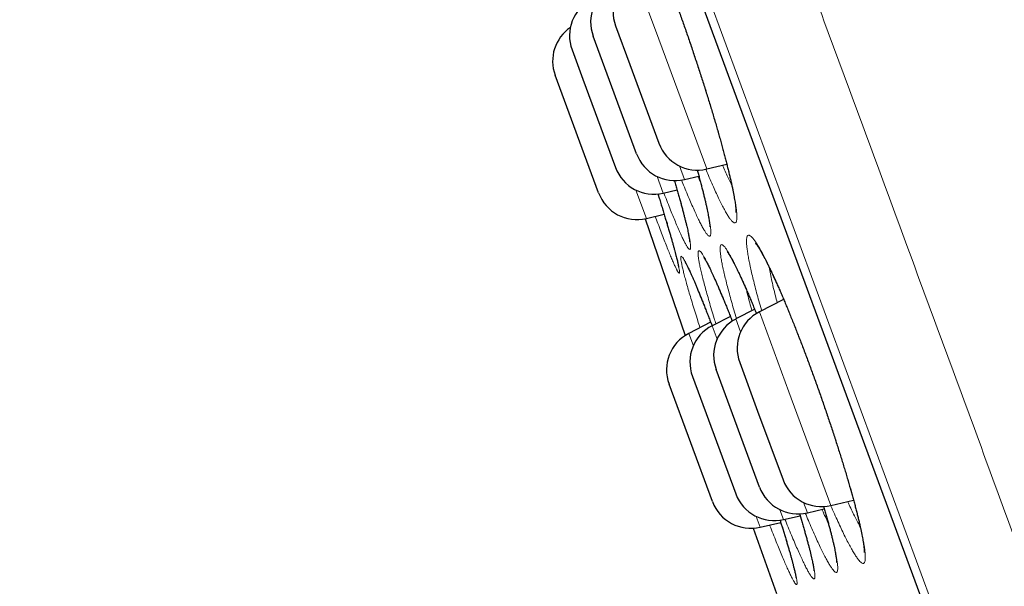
# Model space of a CAD drawing. Header units: millimetres. Extents: x 8 to 541, y 12 to 744.
# Tile 598 of 656: x 58 to 70, y 705 to 712. Entities that reach past the tile are written whole.
import ezdxf

# ---------------------------------------------------------------- set-up
doc = ezdxf.new("R2010")
doc.units = ezdxf.units.MM

msp = doc.modelspace()

# ---------------------------------------------------------------- linework, layer by layer
at = {"color": 252, "linetype": 'Continuous', "lineweight": 0}
for p, q in [((81.323, 671.742), (57.878, 735.298)), ((58.094, 734.419), (80.917, 672.551)), ((65.388, 712.787), (65.675, 712.009)), ((65.675, 712.009), (66.26, 710.423)), ((65.988, 710.295), (65.927, 710.46)), ((65.654, 710.332), (65.729, 710.129)), ((65.524, 709.82), (65.396, 710.166)), ((67.022, 709.224), (67.033, 709.164)), ((66.674, 708.435), (66.616, 708.593)), ((66.903, 708.68), (67.264, 707.703)), ((66.326, 708.51), (66.386, 708.348)), ((66.097, 708.265), (66.041, 708.417)), ((67.264, 707.703), (67.775, 706.316)), ((67.488, 706.229), (67.442, 706.353)), ((66.913, 706.052), (66.865, 706.183)), ((67.154, 706.266), (67.198, 706.146))]:
    msp.add_line(p, q, dxfattribs=at)
at = {"color": 7, "linetype": 'Continuous', "lineweight": 30}
for p, q in [((58.101, 734.398), (80.908, 672.571)), ((65.148, 712.17), (65.322, 711.698)), ((65.404, 710.609), (64.875, 712.042)), ((64.617, 711.875), (64.749, 711.517)), ((65.322, 711.698), (65.677, 710.737)), ((64.94, 710.133), (64.411, 711.566)), ((64.749, 711.517), (65.146, 710.442)), ((66.26, 710.423), (66.505, 710.481)), ((65.988, 710.295), (66.164, 710.337)), ((65.729, 710.129), (65.899, 710.169)), ((65.524, 709.82), (65.741, 709.871)), ((67.199, 708.832), (66.903, 708.68)), ((66.846, 708.711), (66.616, 708.593)), ((66.549, 708.625), (66.326, 708.51)), ((66.308, 708.554), (66.041, 708.417)), ((66.904, 706.542), (66.376, 707.975)), ((66.663, 708.063), (66.881, 707.47)), ((66.086, 707.893), (66.282, 707.362)), ((66.33, 706.366), (65.801, 707.799)), ((66.881, 707.47), (67.192, 706.63)), ((66.282, 707.362), (66.615, 706.46)), ((67.775, 706.316), (68.052, 706.381)), ((67.198, 706.146), (67.399, 706.193)), ((67.488, 706.229), (67.695, 706.278)), ((66.913, 706.052), (67.164, 706.111)), ((66.826, 706.04), (67.111, 705.244))]:
    msp.add_line(p, q, dxfattribs=at)
at = {"color": 7, "linetype": 'Continuous', "lineweight": 30, "flags": 128}
msp.add_lwpolyline([(65.509, 709.816), (65.761, 709.079), (65.999, 708.392)], dxfattribs=at)
at = {"color": 7, "linetype": 'Continuous', "lineweight": 30}
for centre, start, end in [((65.617, 712.343), 117.2488, 200.2488), ((65.344, 712.215), 117.2488, 200.2488), ((65.086, 712.048), 117.2488, 200.2488), ((64.88, 711.739), 124.5554, 200.2488), ((66.146, 710.91), 200.2488, 283.2488), ((65.873, 710.782), 200.2488, 283.2488), ((65.615, 710.615), 200.2488, 283.2488), ((65.409, 710.306), 200.2488, 283.2488), ((66.845, 708.148), 117.2488, 200.2488), ((67.132, 708.236), 117.2488, 200.2488), ((66.555, 708.066), 117.2488, 200.2488), ((66.27, 707.972), 117.2488, 200.2488), ((67.373, 706.715), 200.2488, 283.2488), ((67.661, 706.803), 200.2488, 283.2488), ((67.084, 706.633), 200.2488, 283.2488), ((66.799, 706.539), 200.2488, 283.2488)]:
    msp.add_arc(centre, 0.5, start, end, dxfattribs=at)
at = {"color": 252, "linetype": 'Continuous', "lineweight": 0}
for points, knots in [([(58.657, 736.719), (58.659, 736.713), (58.663, 736.701), (58.7, 736.602), (58.758, 736.445), (58.84, 736.224), (58.943, 735.942), (59.069, 735.601), (59.216, 735.203), (59.384, 734.747), (59.575, 734.231), (59.788, 733.653), (60.023, 733.015), (60.28, 732.32), (60.556, 731.571), (60.851, 730.772), (61.162, 729.928), (61.489, 729.041), (61.834, 728.106), (62.198, 727.121), (62.58, 726.085), (62.98, 725.001), (63.395, 723.875), (63.824, 722.711), (64.264, 721.518), (64.714, 720.299), (65.172, 719.057), (65.641, 717.786), (66.122, 716.482), (66.615, 715.146), (67.119, 713.78), (67.63, 712.396), (68.146, 710.995), (68.665, 709.589), (69.185, 708.18), (69.704, 706.772), (70.225, 705.359), (70.751, 703.935), (71.28, 702.502), (71.81, 701.063), (72.339, 699.63), (72.865, 698.205), (73.383, 696.799), (73.893, 695.416), (74.395, 694.057), (74.889, 692.716), (75.379, 691.388), (75.863, 690.076), (76.34, 688.784), (76.806, 687.52), (77.261, 686.288), (77.7, 685.098), (78.123, 683.95), (78.53, 682.847), (78.923, 681.782), (79.302, 680.753), (79.668, 679.762), (80.018, 678.812), (80.351, 677.911), (80.665, 677.06), (80.958, 676.265), (81.23, 675.528), (81.481, 674.848), (81.712, 674.223), (81.923, 673.649), (82.115, 673.13), (82.285, 672.667), (82.434, 672.265), (82.56, 671.924), (82.662, 671.646), (82.741, 671.432), (82.798, 671.278), (82.829, 671.192), (82.843, 671.157), (82.839, 671.167), (82.839, 671.167)], [0, 0, 0, 0, 0.014, 0.028, 0.042, 0.056, 0.07, 0.08375, 0.0975, 0.11125, 0.125, 0.139, 0.153, 0.167, 0.181, 0.195, 0.20875, 0.2225, 0.23625, 0.25, 0.264, 0.278, 0.292, 0.306, 0.32, 0.33375, 0.3475, 0.36125, 0.375, 0.389, 0.403, 0.417, 0.431, 0.445, 0.45875, 0.4725, 0.48625, 0.5, 0.514, 0.528, 0.542, 0.556, 0.57, 0.58375, 0.5975, 0.61125, 0.625, 0.639, 0.653, 0.667, 0.681, 0.695, 0.70875, 0.7225, 0.73625, 0.75, 0.764, 0.778, 0.792, 0.806, 0.82, 0.83375, 0.8475, 0.86125, 0.875, 0.889, 0.903, 0.917, 0.931, 0.945, 0.95875, 0.9725, 0.98625, 1, 1, 1, 1, 1]), ([(65.285, 713.403), (65.284, 713.41), (65.277, 713.444), (65.266, 713.5), (65.255, 713.567), (65.247, 713.625), (65.242, 713.675), (65.24, 713.716), (65.242, 713.749), (65.246, 713.772), (65.254, 713.786), (65.265, 713.791), (65.279, 713.787), (65.296, 713.773), (65.315, 713.751), (65.338, 713.719), (65.363, 713.679), (65.391, 713.63), (65.422, 713.572), (65.455, 713.506), (65.49, 713.433), (65.527, 713.351), (65.565, 713.263), (65.606, 713.168), (65.648, 713.067), (65.691, 712.96), (65.735, 712.848), (65.781, 712.73), (65.827, 712.609), (65.873, 712.483), (65.92, 712.354), (65.967, 712.223), (66.014, 712.09), (66.06, 711.955), (66.105, 711.82), (66.15, 711.684), (66.194, 711.549), (66.237, 711.415), (66.278, 711.282), (66.318, 711.152), (66.356, 711.024), (66.393, 710.9), (66.427, 710.78), (66.459, 710.664), (66.488, 710.554), (66.515, 710.449), (66.54, 710.35), (66.562, 710.256), (66.581, 710.169), (66.597, 710.088), (66.61, 710.017), (66.619, 709.954), (66.626, 709.9), (66.629, 709.855), (66.629, 709.818), (66.626, 709.791), (66.619, 709.773), (66.61, 709.764), (66.597, 709.764), (66.582, 709.773), (66.564, 709.791), (66.542, 709.818), (66.518, 709.855), (66.491, 709.9), (66.462, 709.954), (66.43, 710.016), (66.396, 710.086), (66.36, 710.164), (66.322, 710.25), (66.285, 710.335), (66.259, 710.395), (66.248, 710.422)], [0, 0, 0, 0, 0.004152, 0.018815, 0.033527, 0.048257, 0.06297, 0.077633, 0.092291, 0.106999, 0.121724, 0.136433, 0.151091, 0.165726, 0.18041, 0.195111, 0.209797, 0.224432, 0.23908, 0.253779, 0.268495, 0.283194, 0.297843, 0.312429, 0.327064, 0.341716, 0.356351, 0.370937, 0.385548, 0.40021, 0.414889, 0.429551, 0.444162, 0.458734, 0.473356, 0.487994, 0.502615, 0.517187, 0.531797, 0.546456, 0.561132, 0.575791, 0.590401, 0.605009, 0.619667, 0.634342, 0.649, 0.663609, 0.678705, 0.693819, 0.708915, 0.723625, 0.738386, 0.753163, 0.767922, 0.782631, 0.797278, 0.811974, 0.826687, 0.841382, 0.856028, 0.870699, 0.885422, 0.900161, 0.914883, 0.929554, 0.944177, 0.95885, 0.97354, 0.988213, 1, 1, 1, 1]), ([(66.145, 710.411), (66.148, 710.398), (66.162, 710.348), (66.184, 710.268), (66.21, 710.17), (66.233, 710.078), (66.253, 709.992), (66.271, 709.913), (66.285, 709.844), (66.296, 709.783), (66.304, 709.731), (66.309, 709.687), (66.311, 709.652), (66.309, 709.627), (66.305, 709.611), (66.297, 709.603), (66.286, 709.605), (66.272, 709.616), (66.256, 709.636), (66.236, 709.666), (66.213, 709.704), (66.188, 709.751), (66.16, 709.807), (66.13, 709.87), (66.098, 709.942), (66.063, 710.021), (66.026, 710.108), (65.989, 710.197), (65.964, 710.26), (65.952, 710.29)], [0, 0, 0, 0, 0.013543, 0.051519, 0.089451, 0.127255, 0.166316, 0.205424, 0.244484, 0.282522, 0.320692, 0.358904, 0.397069, 0.435103, 0.472975, 0.510975, 0.549018, 0.587016, 0.624885, 0.662822, 0.700889, 0.739, 0.777066, 0.815002, 0.852816, 0.89076, 0.928747, 0.96669, 1, 1, 1, 1]), ([(66.452, 710.468), (66.455, 710.463), (66.469, 710.431), (66.494, 710.376), (66.528, 710.306), (66.551, 710.258), (66.563, 710.236), (66.565, 710.232)], [0, 0, 0, 0, 0.052768, 0.349371, 0.645633, 0.940884, 1, 1, 1, 1]), ([(65.866, 710.283), (65.868, 710.277), (65.881, 710.233), (65.903, 710.155), (65.933, 710.051), (65.96, 709.952), (65.984, 709.862), (66.004, 709.782), (66.022, 709.71), (66.036, 709.646), (66.048, 709.59), (66.057, 709.542), (66.062, 709.504), (66.064, 709.474), (66.064, 709.453), (66.06, 709.442), (66.053, 709.439), (66.043, 709.446), (66.03, 709.461), (66.014, 709.486), (65.995, 709.52), (65.974, 709.562), (65.95, 709.613), (65.923, 709.673), (65.893, 709.741), (65.862, 709.816), (65.828, 709.898), (65.792, 709.989), (65.762, 710.066), (65.743, 710.116), (65.737, 710.13)], [0, 0, 0, 0, 0.006403, 0.043642, 0.082861, 0.122129, 0.161349, 0.198645, 0.236068, 0.273536, 0.310961, 0.348258, 0.385543, 0.422955, 0.46041, 0.497822, 0.535107, 0.572437, 0.609894, 0.647395, 0.684852, 0.722181, 0.759483, 0.796913, 0.834386, 0.871816, 0.909118, 0.946432, 0.983875, 1, 1, 1, 1]), ([(66.154, 710.334), (66.158, 710.326), (66.168, 710.302), (66.177, 710.28), (66.183, 710.266)], [0, 0, 0, 0, 0.3283326, 1, 1, 1, 1]), ([(65.665, 710.118), (65.677, 710.081), (65.7, 710.006), (65.733, 709.899), (65.764, 709.796), (65.793, 709.699), (65.819, 709.61), (65.843, 709.527), (65.864, 709.452), (65.882, 709.385), (65.897, 709.325), (65.909, 709.274), (65.919, 709.232), (65.925, 709.198), (65.928, 709.174), (65.928, 709.158), (65.925, 709.151), (65.919, 709.154), (65.91, 709.166), (65.898, 709.187), (65.882, 709.217), (65.865, 709.256), (65.844, 709.303), (65.82, 709.359), (65.794, 709.424), (65.765, 709.496), (65.734, 709.575), (65.701, 709.662), (65.667, 709.752), (65.644, 709.816), (65.633, 709.845)], [0, 0, 0, 0, 0.034803, 0.070732, 0.106702, 0.142632, 0.178439, 0.214235, 0.250152, 0.286111, 0.322029, 0.357825, 0.393673, 0.429644, 0.465657, 0.501628, 0.537476, 0.57331, 0.609267, 0.645264, 0.681221, 0.717054, 0.752908, 0.788886, 0.824904, 0.860881, 0.896734, 0.932508, 0.968403, 1, 1, 1, 1]), ([(66.787, 709.256), (66.785, 709.263), (66.778, 709.295), (66.768, 709.349), (66.758, 709.413), (66.75, 709.468), (66.746, 709.515), (66.746, 709.553), (66.748, 709.583), (66.754, 709.603), (66.763, 709.614), (66.776, 709.617), (66.791, 709.61), (66.81, 709.593), (66.832, 709.568), (66.856, 709.534), (66.884, 709.491), (66.914, 709.44), (66.947, 709.38), (66.982, 709.312), (67.019, 709.236), (67.058, 709.153), (67.1, 709.063), (67.142, 708.967), (67.187, 708.864), (67.232, 708.756), (67.279, 708.643), (67.326, 708.525), (67.375, 708.402), (67.423, 708.276), (67.472, 708.147), (67.521, 708.015), (67.57, 707.882), (67.618, 707.748), (67.665, 707.613), (67.712, 707.478), (67.758, 707.344), (67.802, 707.211), (67.844, 707.08), (67.885, 706.951), (67.925, 706.825), (67.962, 706.703), (67.996, 706.585), (68.029, 706.471), (68.059, 706.363), (68.086, 706.26), (68.11, 706.164), (68.132, 706.073), (68.151, 705.988), (68.167, 705.911), (68.179, 705.842), (68.188, 705.782), (68.194, 705.731), (68.196, 705.689), (68.195, 705.655), (68.19, 705.631), (68.183, 705.615), (68.172, 705.609), (68.157, 705.612), (68.14, 705.624), (68.12, 705.645), (68.097, 705.675), (68.07, 705.714), (68.041, 705.762), (68.01, 705.818), (67.976, 705.882), (67.939, 705.954), (67.901, 706.034), (67.861, 706.121), (67.819, 706.214), (67.789, 706.282), (67.775, 706.315)], [0, 0, 0, 0, 0.003936, 0.018553, 0.03322, 0.047904, 0.062572, 0.077189, 0.091807, 0.106474, 0.121159, 0.135827, 0.150445, 0.165045, 0.179694, 0.194361, 0.209011, 0.223612, 0.238231, 0.252899, 0.267586, 0.282255, 0.296874, 0.311431, 0.326037, 0.340661, 0.355267, 0.369823, 0.384404, 0.399034, 0.413681, 0.428312, 0.442892, 0.457427, 0.472012, 0.486613, 0.501197, 0.515732, 0.530299, 0.544915, 0.559549, 0.574165, 0.588732, 0.603294, 0.617906, 0.632534, 0.647146, 0.661709, 0.676748, 0.691805, 0.706845, 0.721516, 0.736238, 0.750976, 0.765696, 0.780365, 0.794973, 0.809631, 0.824306, 0.838963, 0.85357, 0.868209, 0.882899, 0.897605, 0.912294, 0.926933, 0.941527, 0.956171, 0.970831, 0.985475, 1, 1, 1, 1]), ([(66.2, 709.139), (66.195, 709.162), (66.184, 709.208), (66.172, 709.266), (66.163, 709.315), (66.157, 709.355), (66.154, 709.386), (66.155, 709.409), (66.159, 709.423), (66.166, 709.427), (66.177, 709.422), (66.19, 709.408), (66.207, 709.385), (66.226, 709.354), (66.249, 709.313), (66.274, 709.264), (66.302, 709.206), (66.333, 709.14), (66.366, 709.066), (66.401, 708.985), (66.439, 708.897), (66.479, 708.802), (66.52, 708.701), (66.551, 708.622), (66.57, 708.576), (66.573, 708.567)], [0, 0, 0, 0, 0.0460745, 0.0921494, 0.1368788, 0.1817613, 0.2266935, 0.271572, 0.3162981, 0.3610405, 0.4059355, 0.4508799, 0.4957705, 0.5405092, 0.5853546, 0.6303539, 0.6754044, 0.7204019, 0.7652459, 0.8100204, 0.8549483, 0.8999277, 0.9448544, 0.9896279, 1, 1, 1, 1]), ([(66.469, 709.167), (66.468, 709.173), (66.461, 709.203), (66.45, 709.254), (66.438, 709.315), (66.43, 709.368), (66.425, 709.413), (66.423, 709.448), (66.424, 709.475), (66.429, 709.493), (66.437, 709.501), (66.448, 709.501), (66.462, 709.491), (66.479, 709.473), (66.5, 709.445), (66.523, 709.408), (66.549, 709.363), (66.578, 709.309), (66.609, 709.247), (66.643, 709.177), (66.679, 709.099), (66.718, 709.014), (66.758, 708.923), (66.8, 708.825), (66.836, 708.736), (66.86, 708.679), (66.868, 708.659)], [0, 0, 0, 0, 0.009764, 0.053603, 0.097593, 0.141634, 0.185624, 0.229465, 0.273295, 0.317276, 0.361308, 0.405289, 0.44912, 0.492887, 0.536804, 0.580772, 0.624691, 0.66846, 0.71229, 0.756271, 0.800304, 0.844286, 0.888117, 0.931776, 0.975583, 1, 1, 1, 1]), ([(65.995, 709.098), (65.989, 709.12), (65.978, 709.163), (65.965, 709.217), (65.955, 709.263), (65.948, 709.3), (65.944, 709.328), (65.944, 709.348), (65.947, 709.358), (65.953, 709.358), (65.962, 709.35), (65.975, 709.333), (65.99, 709.307), (66.009, 709.272), (66.03, 709.228), (66.054, 709.176), (66.082, 709.115), (66.111, 709.046), (66.143, 708.97), (66.178, 708.886), (66.214, 708.795), (66.253, 708.697), (66.29, 708.602), (66.315, 708.537), (66.326, 708.509)], [0, 0, 0, 0, 0.046487, 0.092974, 0.138693, 0.184568, 0.230494, 0.276365, 0.322081, 0.367807, 0.41369, 0.459623, 0.505501, 0.551223, 0.597056, 0.643045, 0.689087, 0.735074, 0.780905, 0.826672, 0.872594, 0.91857, 0.964492, 1, 1, 1, 1]), ([(66.623, 708.596), (66.62, 708.605), (66.606, 708.652), (66.584, 708.73), (66.555, 708.831), (66.53, 708.924), (66.507, 709.012), (66.486, 709.094), (66.475, 709.143), (66.469, 709.167)], [0, 0, 0, 0, 0.0379484, 0.2037162, 0.3626453, 0.5220686, 0.6816567, 0.841075, 1, 1, 1, 1]), ([(66.93, 708.694), (66.929, 708.697), (66.917, 708.739), (66.896, 708.813), (66.869, 708.914), (66.844, 709.009), (66.822, 709.098), (66.803, 709.181), (66.792, 709.231), (66.787, 709.256)], [0, 0, 0, 0, 0.0146098, 0.1857556, 0.3482762, 0.5112918, 0.6744726, 0.8374834, 1, 1, 1, 1]), ([(66.178, 708.487), (66.169, 708.516), (66.148, 708.581), (66.118, 708.678), (66.088, 708.776), (66.06, 708.868), (66.035, 708.952), (66.013, 709.03), (66.001, 709.075), (65.995, 709.098)], [0, 0, 0, 0, 0.115112, 0.263396, 0.411512, 0.559125, 0.706028, 0.853096, 1, 1, 1, 1]), ([(66.372, 708.534), (66.365, 708.556), (66.346, 708.616), (66.319, 708.707), (66.289, 708.808), (66.263, 708.902), (66.239, 708.988), (66.218, 709.068), (66.206, 709.115), (66.2, 709.139)], [0, 0, 0, 0, 0.091018, 0.244016, 0.396842, 0.549149, 0.699377, 0.849771, 1, 1, 1, 1]), ([(67.033, 709.164), (67.039, 709.135), (67.05, 709.078), (67.072, 708.98), (67.096, 708.885), (67.113, 708.82), (67.12, 708.792)], [0, 0, 0, 0, 0.267222, 0.535294, 0.803372, 1, 1, 1, 1]), ([(66.745, 708.949), (66.749, 708.93), (66.762, 708.88), (66.784, 708.795), (66.803, 708.726), (66.811, 708.694)], [0, 0, 0, 0, 0.241988, 0.651729, 1, 1, 1, 1]), ([(67.688, 706.305), (67.696, 706.277), (67.715, 706.214), (67.74, 706.121), (67.766, 706.026), (67.788, 705.938), (67.808, 705.855), (67.825, 705.78), (67.838, 705.714), (67.848, 705.657), (67.855, 705.608), (67.859, 705.568), (67.859, 705.537), (67.856, 705.515), (67.849, 705.502), (67.839, 705.499), (67.827, 705.504), (67.811, 705.519), (67.792, 705.542), (67.77, 705.575), (67.745, 705.617), (67.717, 705.667), (67.687, 705.725), (67.654, 705.791), (67.619, 705.866), (67.582, 705.948), (67.542, 706.037), (67.503, 706.129), (67.475, 706.194), (67.462, 706.225)], [0, 0, 0, 0, 0.028641, 0.065976, 0.103268, 0.140433, 0.178815, 0.217243, 0.255625, 0.29304, 0.330586, 0.368172, 0.405712, 0.443124, 0.480377, 0.517757, 0.555179, 0.592556, 0.629807, 0.667137, 0.704595, 0.742096, 0.779554, 0.816883, 0.854098, 0.89144, 0.928825, 0.966167, 1, 1, 1, 1]), ([(67.98, 706.364), (67.986, 706.351), (68.005, 706.309), (68.035, 706.246), (68.071, 706.173), (68.104, 706.11), (68.124, 706.074), (68.133, 706.056)], [0, 0, 0, 0, 0.105787, 0.334245, 0.562442, 0.78986, 1, 1, 1, 1]), ([(67.393, 706.217), (67.395, 706.212), (67.407, 706.17), (67.43, 706.094), (67.459, 705.993), (67.486, 705.898), (67.509, 705.811), (67.529, 705.734), (67.545, 705.665), (67.559, 705.604), (67.569, 705.552), (67.576, 705.508), (67.58, 705.473), (67.581, 705.447), (67.578, 705.429), (67.572, 705.421), (67.564, 705.422), (67.551, 705.432), (67.536, 705.451), (67.518, 705.479), (67.496, 705.516), (67.472, 705.561), (67.445, 705.615), (67.416, 705.677), (67.384, 705.748), (67.349, 705.825), (67.313, 705.91), (67.274, 706.003), (67.241, 706.083), (67.221, 706.134), (67.214, 706.15)], [0, 0, 0, 0, 0.005755, 0.042962, 0.08213, 0.121346, 0.160514, 0.197791, 0.235196, 0.272644, 0.31005, 0.347328, 0.384595, 0.421989, 0.459426, 0.49682, 0.534087, 0.571411, 0.608862, 0.646357, 0.683808, 0.721132, 0.758437, 0.795869, 0.833344, 0.870775, 0.90808, 0.945397, 0.982842, 1, 1, 1, 1]), ([(67.666, 706.271), (67.671, 706.26), (67.689, 706.22), (67.715, 706.161), (67.736, 706.116), (67.746, 706.096)], [0, 0, 0, 0, 0.168811, 0.619835, 1, 1, 1, 1]), ([(67.155, 706.139), (67.16, 706.124), (67.177, 706.072), (67.202, 705.988), (67.232, 705.889), (67.26, 705.796), (67.284, 705.713), (67.305, 705.638), (67.322, 705.572), (67.337, 705.515), (67.348, 705.465), (67.356, 705.424), (67.361, 705.393), (67.363, 705.37), (67.361, 705.356), (67.357, 705.351), (67.349, 705.355), (67.338, 705.368), (67.323, 705.391), (67.306, 705.422), (67.286, 705.462), (67.263, 705.511), (67.237, 705.568), (67.208, 705.633), (67.177, 705.706), (67.144, 705.787), (67.108, 705.874), (67.071, 705.969), (67.043, 706.038), (67.029, 706.076), (67.027, 706.079)], [0, 0, 0, 0, 0.01635, 0.05371, 0.093047, 0.132432, 0.171769, 0.209177, 0.246713, 0.284293, 0.321831, 0.35924, 0.396637, 0.434161, 0.471729, 0.509253, 0.546651, 0.5841, 0.621678, 0.6593, 0.696877, 0.734327, 0.77176, 0.809321, 0.846924, 0.884485, 0.921918, 0.959371, 0.996953, 1, 1, 1, 1])]:
    msp.add_open_spline(points, degree=3, knots=knots, dxfattribs=at)
at = {"color": 7, "linetype": 'Continuous', "lineweight": 30}
for points, knots in [([(65.345, 713.692), (65.345, 713.692), (65.345, 713.691), (65.347, 713.688), (65.351, 713.683), (65.357, 713.675), (65.365, 713.664), (65.374, 713.65), (65.384, 713.633), (65.396, 713.612), (65.409, 713.588), (65.423, 713.561), (65.439, 713.531), (65.455, 713.499), (65.473, 713.463), (65.491, 713.425), (65.51, 713.384), (65.529, 713.341), (65.55, 713.294), (65.571, 713.246), (65.593, 713.195), (65.616, 713.141), (65.639, 713.086), (65.662, 713.028), (65.686, 712.969), (65.71, 712.908), (65.735, 712.846), (65.76, 712.782), (65.785, 712.716), (65.81, 712.649), (65.836, 712.58), (65.862, 712.51), (65.888, 712.438), (65.915, 712.366), (65.941, 712.293), (65.967, 712.22), (65.993, 712.146), (66.019, 712.071), (66.045, 711.996), (66.071, 711.92), (66.096, 711.845), (66.121, 711.769), (66.147, 711.693), (66.171, 711.617), (66.196, 711.541), (66.22, 711.466), (66.244, 711.391), (66.267, 711.317), (66.289, 711.243), (66.312, 711.171), (66.333, 711.099), (66.354, 711.028), (66.375, 710.959), (66.394, 710.891), (66.413, 710.824), (66.432, 710.758), (66.449, 710.694), (66.466, 710.631), (66.482, 710.571), (66.497, 710.512), (66.512, 710.456), (66.525, 710.401), (66.538, 710.348), (66.55, 710.298), (66.561, 710.25), (66.571, 710.205), (66.58, 710.162), (66.587, 710.122), (66.594, 710.084), (66.6, 710.05), (66.606, 710.019), (66.61, 709.99), (66.613, 709.965), (66.615, 709.944), (66.617, 709.926), (66.617, 709.912), (66.617, 709.902), (66.617, 709.896), (66.617, 709.893), (66.617, 709.892), (66.617, 709.892)], [0, 0, 0, 0, 0.006729, 0.015272, 0.024215, 0.03391, 0.044297, 0.055313, 0.066873, 0.078889, 0.091271, 0.103934, 0.116804, 0.129816, 0.142914, 0.156064, 0.169221, 0.182523, 0.195965, 0.209514, 0.22314, 0.236813, 0.250505, 0.264181, 0.277816, 0.291387, 0.304917, 0.318544, 0.332235, 0.345977, 0.359752, 0.373547, 0.387343, 0.401124, 0.414874, 0.42858, 0.442227, 0.455947, 0.469707, 0.483467, 0.497229, 0.510995, 0.524766, 0.538543, 0.552328, 0.566124, 0.579917, 0.593665, 0.607398, 0.621122, 0.634841, 0.648558, 0.662277, 0.676, 0.689731, 0.703472, 0.717224, 0.730919, 0.74458, 0.758236, 0.771881, 0.78551, 0.799114, 0.812685, 0.826214, 0.83969, 0.853099, 0.866414, 0.879654, 0.892785, 0.905783, 0.918609, 0.931211, 0.943527, 0.955481, 0.966981, 0.976726, 0.98584, 0.994285, 1, 1, 1, 1]), ([(66.144, 710.411), (66.149, 710.394), (66.159, 710.357), (66.174, 710.302), (66.188, 710.247), (66.202, 710.194), (66.215, 710.143), (66.227, 710.094), (66.239, 710.048), (66.249, 710.004), (66.258, 709.963), (66.266, 709.924), (66.274, 709.889), (66.28, 709.856), (66.285, 709.826), (66.29, 709.8), (66.293, 709.777), (66.296, 709.757), (66.298, 709.742), (66.299, 709.73), (66.299, 709.722), (66.299, 709.718), (66.299, 709.716), (66.299, 709.716), (66.299, 709.716)], [0, 0, 0, 0, 0.045682, 0.098074, 0.150426, 0.202714, 0.254911, 0.306985, 0.3589, 0.410612, 0.462067, 0.513212, 0.56401, 0.614405, 0.664265, 0.713419, 0.761648, 0.808668, 0.854124, 0.89298, 0.929355, 0.962994, 0.994674, 1, 1, 1, 1]), ([(65.865, 710.283), (65.867, 710.278), (65.875, 710.251), (65.888, 710.206), (65.905, 710.148), (65.921, 710.091), (65.936, 710.037), (65.95, 709.986), (65.963, 709.936), (65.976, 709.889), (65.987, 709.844), (65.998, 709.802), (66.008, 709.762), (66.017, 709.725), (66.025, 709.691), (66.032, 709.66), (66.037, 709.632), (66.042, 709.607), (66.046, 709.585), (66.049, 709.567), (66.051, 709.553), (66.052, 709.543), (66.053, 709.537), (66.053, 709.534), (66.053, 709.534), (66.053, 709.534)], [0, 0, 0, 0, 0.013973, 0.063771, 0.113521, 0.163206, 0.212808, 0.262286, 0.311651, 0.360972, 0.410199, 0.459289, 0.508194, 0.556851, 0.60518, 0.65308, 0.700418, 0.747019, 0.792596, 0.837143, 0.880058, 0.916266, 0.949806, 0.980413, 1, 1, 1, 1]), ([(65.665, 710.118), (65.666, 710.116), (65.673, 710.093), (65.687, 710.049), (65.706, 709.987), (65.724, 709.926), (65.742, 709.867), (65.759, 709.811), (65.776, 709.756), (65.791, 709.703), (65.806, 709.653), (65.82, 709.605), (65.833, 709.559), (65.845, 709.516), (65.857, 709.475), (65.867, 709.437), (65.877, 709.402), (65.885, 709.369), (65.893, 709.339), (65.899, 709.313), (65.905, 709.289), (65.909, 709.269), (65.912, 709.253), (65.915, 709.241), (65.916, 709.232), (65.917, 709.226), (65.917, 709.224), (65.917, 709.224), (65.917, 709.224)], [0, 0, 0, 0, 0.0030669, 0.047224, 0.0913801, 0.1355222, 0.1796368, 0.2237093, 0.2677252, 0.3116694, 0.3554985, 0.3993145, 0.443066, 0.4867079, 0.5302308, 0.5736179, 0.6168429, 0.6598653, 0.702625, 0.7450326, 0.7869542, 0.8279554, 0.8677472, 0.9021767, 0.9343132, 0.963696, 0.9900155, 1, 1, 1, 1]), ([(66.513, 709.411), (66.513, 709.411), (66.513, 709.411), (66.514, 709.409), (66.517, 709.406), (66.521, 709.399), (66.527, 709.39), (66.535, 709.378), (66.544, 709.363), (66.555, 709.344), (66.567, 709.323), (66.581, 709.298), (66.595, 709.27), (66.611, 709.239), (66.628, 709.205), (66.645, 709.168), (66.664, 709.129), (66.683, 709.087), (66.703, 709.043), (66.724, 708.996), (66.746, 708.947), (66.768, 708.895), (66.791, 708.841), (66.815, 708.785), (66.839, 708.727), (66.856, 708.685), (66.866, 708.661), (66.867, 708.658)], [0, 0, 0, 0, 0.0060374, 0.0340519, 0.0646387, 0.0977491, 0.1327891, 0.1697441, 0.2089436, 0.250038, 0.2926933, 0.3365897, 0.381438, 0.4269841, 0.4730087, 0.5193239, 0.5657695, 0.6122709, 0.6587532, 0.70576, 0.753171, 0.8008851, 0.8488036, 0.8968308, 0.9448669, 0.9928022, 1, 1, 1, 1]), ([(66.856, 709.517), (66.856, 709.517), (66.856, 709.517), (66.857, 709.516), (66.86, 709.512), (66.865, 709.506), (66.871, 709.498), (66.879, 709.486), (66.889, 709.472), (66.9, 709.454), (66.913, 709.433), (66.927, 709.408), (66.942, 709.381), (66.958, 709.351), (66.976, 709.318), (66.994, 709.282), (67.013, 709.243), (67.033, 709.202), (67.054, 709.158), (67.075, 709.112), (67.098, 709.063), (67.121, 709.012), (67.144, 708.958), (67.169, 708.903), (67.193, 708.845), (67.218, 708.786), (67.244, 708.725), (67.269, 708.663), (67.295, 708.599), (67.322, 708.533), (67.348, 708.466), (67.375, 708.397), (67.403, 708.327), (67.43, 708.256), (67.457, 708.184), (67.485, 708.111), (67.512, 708.038), (67.539, 707.964), (67.566, 707.89), (67.593, 707.815), (67.62, 707.74), (67.647, 707.665), (67.673, 707.589), (67.699, 707.513), (67.725, 707.438), (67.75, 707.363), (67.775, 707.288), (67.8, 707.214), (67.824, 707.14), (67.847, 707.067), (67.87, 706.995), (67.893, 706.924), (67.914, 706.854), (67.935, 706.785), (67.956, 706.718), (67.976, 706.651), (67.995, 706.587), (68.013, 706.523), (68.03, 706.461), (68.047, 706.402), (68.062, 706.344), (68.077, 706.288), (68.091, 706.234), (68.104, 706.182), (68.116, 706.133), (68.127, 706.086), (68.137, 706.041), (68.146, 706), (68.154, 705.96), (68.161, 705.924), (68.167, 705.89), (68.172, 705.86), (68.176, 705.833), (68.179, 705.809), (68.181, 705.788), (68.182, 705.772), (68.183, 705.76), (68.183, 705.751), (68.183, 705.746), (68.183, 705.743), (68.183, 705.743), (68.183, 705.743)], [0, 0, 0, 0, 0.000938, 0.009041, 0.017805, 0.02716, 0.036974, 0.047477, 0.05859, 0.070233, 0.082318, 0.094761, 0.107481, 0.120406, 0.133474, 0.146629, 0.159829, 0.173033, 0.18633, 0.199774, 0.213333, 0.226975, 0.240671, 0.254393, 0.26811, 0.281791, 0.295414, 0.308977, 0.322568, 0.336265, 0.350017, 0.363807, 0.377621, 0.391444, 0.405255, 0.419039, 0.432783, 0.446474, 0.460157, 0.473936, 0.487715, 0.501495, 0.515279, 0.529066, 0.542858, 0.556657, 0.570465, 0.584281, 0.598052, 0.611803, 0.625543, 0.639275, 0.653004, 0.666733, 0.680464, 0.694202, 0.707946, 0.7217, 0.735447, 0.749107, 0.762764, 0.776409, 0.790036, 0.803638, 0.817205, 0.830726, 0.84419, 0.857583, 0.870884, 0.884093, 0.897176, 0.910113, 0.922861, 0.935368, 0.947568, 0.95938, 0.969572, 0.979189, 0.988176, 0.996506, 1, 1, 1, 1]), ([(65.995, 709.29), (65.995, 709.29), (65.995, 709.29), (65.996, 709.289), (65.998, 709.285), (66.001, 709.279), (66.006, 709.27), (66.013, 709.258), (66.021, 709.243), (66.03, 709.224), (66.041, 709.202), (66.052, 709.177), (66.065, 709.149), (66.079, 709.119), (66.094, 709.085), (66.109, 709.049), (66.126, 709.01), (66.143, 708.968), (66.162, 708.923), (66.181, 708.876), (66.201, 708.827), (66.222, 708.775), (66.243, 708.722), (66.265, 708.666), (66.287, 708.609), (66.307, 708.557), (66.32, 708.524), (66.325, 708.51)], [0, 0, 0, 0, 0.0011171, 0.0265403, 0.0551062, 0.0868492, 0.1216057, 0.1590387, 0.1987029, 0.240122, 0.282848, 0.3264934, 0.3707391, 0.4153455, 0.460168, 0.5053323, 0.551052, 0.5971975, 0.6436535, 0.6903129, 0.7370753, 0.7838364, 0.8304904, 0.8769583, 0.9232315, 0.9696106, 1, 1, 1, 1]), ([(66.225, 709.345), (66.225, 709.345), (66.224, 709.345), (66.226, 709.343), (66.229, 709.339), (66.233, 709.332), (66.239, 709.322), (66.247, 709.309), (66.256, 709.293), (66.266, 709.274), (66.278, 709.251), (66.291, 709.226), (66.305, 709.197), (66.319, 709.166), (66.335, 709.131), (66.352, 709.094), (66.37, 709.054), (66.389, 709.011), (66.409, 708.966), (66.429, 708.918), (66.45, 708.868), (66.472, 708.816), (66.494, 708.762), (66.517, 708.707), (66.54, 708.649), (66.559, 708.602), (66.57, 708.574), (66.572, 708.567)], [0, 0, 0, 0, 0.010073, 0.0371628, 0.0671074, 0.0998868, 0.1353248, 0.1731161, 0.2128765, 0.2541978, 0.2966915, 0.3400135, 0.3839087, 0.4281393, 0.4728976, 0.5183171, 0.5642462, 0.6105516, 0.6571115, 0.7038142, 0.7505545, 0.7972085, 0.8436924, 0.8899664, 0.936481, 0.983242, 1, 1, 1, 1]), ([(67.687, 706.305), (67.69, 706.297), (67.698, 706.269), (67.711, 706.223), (67.727, 706.167), (67.741, 706.113), (67.755, 706.061), (67.768, 706.012), (67.78, 705.965), (67.791, 705.92), (67.801, 705.878), (67.81, 705.839), (67.818, 705.802), (67.825, 705.768), (67.831, 705.738), (67.835, 705.71), (67.839, 705.686), (67.842, 705.665), (67.844, 705.648), (67.845, 705.636), (67.846, 705.626), (67.846, 705.62), (67.846, 705.617), (67.846, 705.618), (67.846, 705.618)], [0, 0, 0, 0, 0.021469, 0.074236, 0.126976, 0.179665, 0.232276, 0.284779, 0.337136, 0.389306, 0.441237, 0.492871, 0.544141, 0.59497, 0.645304, 0.694985, 0.743811, 0.791524, 0.837799, 0.87778, 0.915438, 0.950496, 0.982791, 1, 1, 1, 1]), ([(67.392, 706.217), (67.394, 706.21), (67.403, 706.182), (67.416, 706.137), (67.433, 706.08), (67.448, 706.026), (67.463, 705.975), (67.477, 705.925), (67.49, 705.878), (67.502, 705.833), (67.513, 705.791), (67.523, 705.751), (67.532, 705.714), (67.54, 705.68), (67.547, 705.649), (67.553, 705.62), (67.558, 705.596), (67.562, 705.574), (67.565, 705.556), (67.567, 705.542), (67.568, 705.532), (67.568, 705.526), (67.568, 705.522), (67.568, 705.522), (67.568, 705.522)], [0, 0, 0, 0, 0.01961, 0.071764, 0.123853, 0.175857, 0.227753, 0.279483, 0.33113, 0.382661, 0.434047, 0.485234, 0.536154, 0.586721, 0.636824, 0.68632, 0.735024, 0.782691, 0.829452, 0.874196, 0.911988, 0.947068, 0.979195, 1, 1, 1, 1]), ([(67.155, 706.139), (67.16, 706.123), (67.171, 706.087), (67.188, 706.034), (67.205, 705.978), (67.221, 705.925), (67.236, 705.874), (67.251, 705.825), (67.264, 705.779), (67.277, 705.735), (67.288, 705.694), (67.299, 705.655), (67.309, 705.619), (67.317, 705.585), (67.325, 705.555), (67.332, 705.528), (67.337, 705.503), (67.342, 705.483), (67.345, 705.465), (67.348, 705.452), (67.349, 705.443), (67.35, 705.437), (67.35, 705.434), (67.35, 705.434), (67.35, 705.434)], [0, 0, 0, 0, 0.04161, 0.092751, 0.143839, 0.194858, 0.245788, 0.296581, 0.347266, 0.397891, 0.448404, 0.498758, 0.548891, 0.598726, 0.648162, 0.697062, 0.745246, 0.792467, 0.838332, 0.882708, 0.919885, 0.954085, 0.985, 1, 1, 1, 1])]:
    msp.add_open_spline(points, degree=3, knots=knots, dxfattribs=at)

doc.saveas('drawing.dxf')
